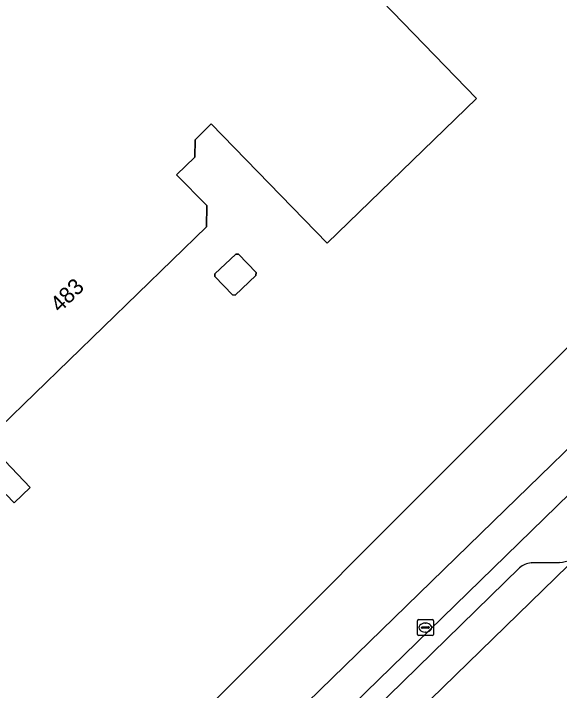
# Model space of a CAD drawing. Extents: x 162879 to 165540, y 384011 to 385181.
# Drawn here: x 164008.73 to 164042.85, y 384311.42 to 384353.69 of the extents above; entities that cross this region are included whole.
import ezdxf

# ---------------------------------------------------------------- set-up
doc = ezdxf.new("R2010")
doc.units = 0
for name, color, linetype in [('IMGEO_Erf', 7, 'Continuous'), ('IMGEO_Fietspad_open', 7, 'Continuous'), ('IMGEO_Lage_trafo', 7, 'Continuous'), ('IMGEO_Pand', 7, 'Continuous'), ('IMGEO_Pand_nummerreeks', 7, 'Continuous'), ('IMGEO_Parkeervlak_open', 7, 'Continuous'), ('IMGEO_Rijbaan_lokaal_gesloten', 7, 'Continuous'), ('IMGEO_Rioolput', 7, 'Continuous'), ('IMGEO_Verkeerseiland_open', 7, 'Continuous'), ('IMGEO_Voetpad_open', 7, 'Continuous')]:
    doc.layers.add(name, color=color, linetype=linetype)

msp = doc.modelspace()

# ---------------------------------------------------------------- linework, layer by layer
at = {"layer": 'IMGEO_Erf'}
for points in [[(163976.535, 384268.271), (163994.608, 384284.105), (164000, 384289.497), (164058.477, 384347.975), (164058.648, 384347.891), (164060.6, 384349.834), (164066.829, 384356.036), (164069.081, 384358.456)], [(164029.783, 384356.511), (164037.654, 384348.389), (164028.33, 384339.352), (164021.086, 384346.798), (164020.071, 384345.811), (164020.058, 384344.722), (164018.917, 384343.607), (164020.801, 384341.705), (164020.789, 384340.373), (164007.921, 384327.882), (164006.597, 384327.901), (164006.452, 384328.061), (164006.196, 384327.812), (164009.774, 384324.098), (164008.776, 384323.132), (164008.276, 384323.65), (164005.679, 384321.143), (164006.183, 384320.621), (164004.223, 384318.723), (164004.055, 384320.132), (164002.858, 384320.045), (164003.818, 384306.842)]]:
    msp.add_lwpolyline(points, dxfattribs=at)
msp.add_lwpolyline([(164022.625, 384338.659), (164022.793, 384338.654), (164023.882, 384337.506), (164023.877, 384337.336), (164022.573, 384336.108), (164022.404, 384336.112), (164021.303, 384337.271), (164021.309, 384337.442)], close=True, dxfattribs=at)
at = {"layer": 'IMGEO_Fietspad_open'}
msp.add_lwpolyline([(164009.249, 384290.386), (164048.264, 384328.35), (164046.768, 384329.792), (164038.698, 384321.975), (164000, 384284.353)], dxfattribs=at)
at = {"layer": 'IMGEO_Lage_trafo'}
msp.add_lwpolyline([(164022.625, 384338.659), (164021.309, 384337.442), (164021.303, 384337.271), (164022.404, 384336.112), (164022.573, 384336.108), (164023.877, 384337.336), (164023.882, 384337.506), (164022.793, 384338.654)], close=True, dxfattribs=at)
at = {"layer": 'IMGEO_Pand'}
msp.add_lwpolyline([(164003.818, 384306.842), (164002.858, 384320.045), (164004.055, 384320.132), (164004.223, 384318.723), (164006.183, 384320.621), (164005.679, 384321.143), (164008.276, 384323.65), (164008.776, 384323.132), (164009.774, 384324.098), (164006.196, 384327.812), (164006.452, 384328.061), (164006.597, 384327.901), (164007.921, 384327.882), (164020.789, 384340.373), (164020.801, 384341.705), (164018.917, 384343.607), (164020.058, 384344.722), (164020.071, 384345.811), (164021.086, 384346.798), (164028.33, 384339.352), (164037.654, 384348.389), (164029.783, 384356.511)], dxfattribs=at)
at = {"layer": 'IMGEO_Parkeervlak_open'}
for points in [[(164009.34, 384286.137), (164010.515, 384287.269), (164013.757, 384290.387), (164015.039, 384291.655), (164017.855, 384294.412), (164030.101, 384306.298), (164044.157, 384319.964)], [(164042.845, 384319.416), (164041.075, 384319.386)], [(164040.357, 384319.067), (164028.523, 384307.531), (164028.886, 384307.156)]]:
    msp.add_lwpolyline(points, dxfattribs=at)
for centre, radius, start, end in [((164042.737, 384321.518), 2.105, 272.9294, 312.4095), ((164041.175, 384318.192), 1.198, 94.8096, 133.1006)]:
    msp.add_arc(centre, radius, start, end, dxfattribs=at)
at = {"layer": 'IMGEO_Rijbaan_lokaal_gesloten'}
msp.add_lwpolyline([(164050.284, 384325.893), (164049.449, 384325.203), (164044.931, 384320.803), (164044.157, 384319.964), (164030.101, 384306.298), (164017.855, 384294.412), (164015.039, 384291.655), (164013.757, 384290.387), (164010.515, 384287.269), (164009.34, 384286.137), (164008.944, 384285.756), (164008.75, 384285.568), (164007.099, 384283.962), (164004.65, 384281.541), (164000, 384277.041), (163996.638, 384273.794), (163990, 384267.38), (163982.381, 384259.977), (163978.041, 384255.759), (163975.107, 384252.911), (163972.125, 384250), (163969.641, 384247.575), (163962.618, 384240.761), (163955.276, 384233.578)], dxfattribs=at)
at = {"layer": 'IMGEO_Rioolput'}
for p, q in [((164033.963, 384314.917), (164033.963, 384315.769)), ((164034.038, 384315.843), (164034.89, 384315.843)), ((164034.964, 384315.769), (164034.964, 384314.917)), ((164034.222, 384315.337), (164034.222, 384315.349)), ((164034.66, 384315.3), (164034.262, 384315.3)), ((164034.265, 384315.386), (164034.663, 384315.386)), ((164034.451, 384315.623), (164034.476, 384315.623)), ((164034.706, 384315.349), (164034.706, 384315.337)), ((164034.474, 384315.063), (164034.449, 384315.063)), ((164034.89, 384314.843), (164034.038, 384314.843))]:
    msp.add_line(p, q, dxfattribs=at)
for points in [[(164033.963, 384314.917), (164033.963, 384315.769)], [(164034.038, 384315.843), (164034.89, 384315.843)], [(164034.964, 384315.769), (164034.964, 384314.917)], [(164034.89, 384314.843), (164034.038, 384314.843)]]:
    msp.add_lwpolyline(points, dxfattribs=at)
for centre, radius, start, end in [((164034.04, 384315.767), 0.0765, 91.552, 178.448), ((164034.04, 384315.767), 0.0765, 91.552, 178.448), ((164034.888, 384315.767), 0.0765, 1.552, 88.448), ((164034.888, 384315.767), 0.0765, 1.552, 88.448), ((164034.262, 384315.346), 0.0403, 85.8775, 175.7526), ((164034.259, 384315.336), 0.0366, 178.938, 274.7102), ((164034.663, 384315.343), 0.043, 264.8664, 352.4533), ((164034.667, 384315.348), 0.0386, 1.7309, 96.639), ((164034.04, 384314.919), 0.0765, 181.552, 268.448), ((164034.04, 384314.919), 0.0765, 181.552, 268.448), ((164034.888, 384314.919), 0.0765, 271.552, 358.448), ((164034.888, 384314.919), 0.0765, 271.552, 358.448)]:
    msp.add_arc(centre, radius, start, end, dxfattribs=at)
for centre, major_axis, ratio, start_param, end_param in [((164034.45, 384315.343), (-0.387, 0.002), 0.722429, 4.712389, 7.853982), ((164034.475, 384315.343), (-0.39, 0.002), 0.717154, 1.570796, 4.712389)]:
    msp.add_ellipse(centre, major_axis=major_axis, ratio=ratio, start_param=start_param, end_param=end_param, dxfattribs=at)
at = {"layer": 'IMGEO_Verkeerseiland_open'}
for points in [[(164048.264, 384328.35), (164009.249, 384290.386), (164005.472, 384286.656), (164002.596, 384283.885), (164000.811, 384282.218), (164000, 384281.541), (163996.523, 384278.637), (163995.691, 384277.98), (163997.337, 384276.338), (163997.395, 384276.878)], [(164041.075, 384319.386), (164042.845, 384319.416)], [(164028.886, 384307.156), (164028.523, 384307.531), (164040.357, 384319.067)]]:
    msp.add_lwpolyline(points, dxfattribs=at)
for centre, radius, start, end in [((164042.737, 384321.518), 2.105, 272.9294, 312.4095), ((164041.175, 384318.192), 1.198, 94.8096, 133.1006)]:
    msp.add_arc(centre, radius, start, end, dxfattribs=at)
at = {"layer": 'IMGEO_Voetpad_open'}
for points in [[(164066.392, 384349.44), (164067.904, 384351.341), (164071.57, 384356.779), (164069.081, 384358.456), (164066.829, 384356.036), (164060.6, 384349.834), (164058.648, 384347.891), (164058.477, 384347.975), (164000, 384289.497), (163994.608, 384284.105), (163976.535, 384268.271)], [(163977.889, 384266.075), (163981.644, 384269.371), (163997.215, 384281.927), (163999.503, 384283.87), (164000, 384284.353), (164038.698, 384321.975), (164046.768, 384329.792), (164052.229, 384335.3), (164061.69, 384344.461)]]:
    msp.add_lwpolyline(points, dxfattribs=at)

# ---------------------------------------------------------------- texts
at = {"layer": 'IMGEO_Pand_nummerreeks'}
msp.add_text('483', height=1, rotation=44.1464, dxfattribs=at).set_placement((164011.611, 384334.975))

doc.saveas('drawing.dxf')
